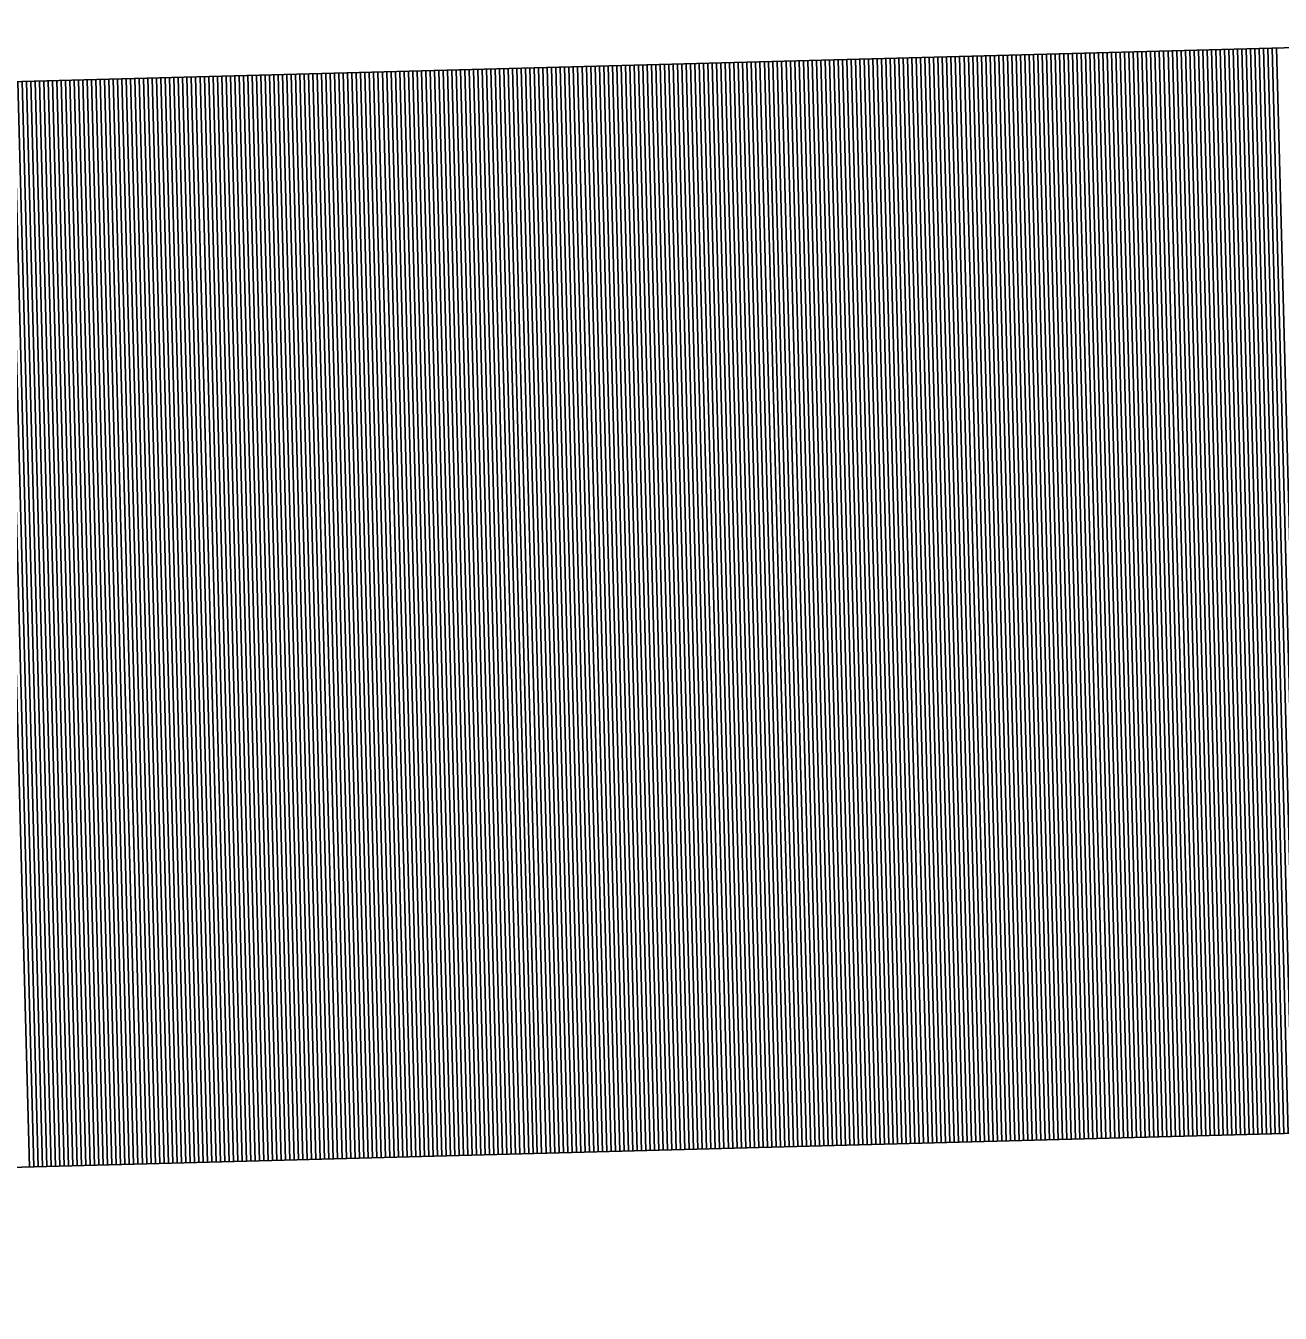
# Model space of a CAD drawing. Extents: x 1926836 to 1933254, y 596317 to 604524.
# Drawn here: x 1931338.473 to 1931341.362, y 596749.007 to 596751.972 of the extents above; entities that cross this region are included whole.
import ezdxf

# ---------------------------------------------------------------- set-up
doc = ezdxf.new("R2010")
doc.units = 0
doc.layers.add('Default', color=7, linetype='Continuous')

msp = doc.modelspace()

# ---------------------------------------------------------------- linework, layer by layer
at = {"layer": 'Default'}
for p, q in [((1931325.8745, 596751.5058), (1931343.2532, 596751.9723)), ((1931340.4838, 596751.898), (1931340.5509, 596749.3989)), ((1931340.4938, 596751.8982), (1931340.5609, 596749.3991)), ((1931340.5038, 596751.8985), (1931340.5709, 596749.3994)), ((1931340.5138, 596751.8988), (1931340.5809, 596749.3997)), ((1931340.5238, 596751.899), (1931340.5909, 596749.3999)), ((1931340.5338, 596751.8993), (1931340.6009, 596749.4002)), ((1931340.5438, 596751.8996), (1931340.6109, 596749.4005)), ((1931340.5538, 596751.8998), (1931340.6209, 596749.4007)), ((1931340.5638, 596751.9001), (1931340.6309, 596749.401)), ((1931340.5738, 596751.9004), (1931340.6409, 596749.4013)), ((1931340.5838, 596751.9006), (1931340.6509, 596749.4015)), ((1931340.5938, 596751.9009), (1931340.6609, 596749.4018)), ((1931340.6038, 596751.9012), (1931340.6709, 596749.4021)), ((1931340.6138, 596751.9014), (1931340.6809, 596749.4023)), ((1931340.6238, 596751.9017), (1931340.6909, 596749.4026)), ((1931340.6338, 596751.902), (1931340.7009, 596749.4029)), ((1931340.6438, 596751.9023), (1931340.7109, 596749.4032)), ((1931340.6538, 596751.9025), (1931340.7209, 596749.4034)), ((1931340.6638, 596751.9028), (1931340.7309, 596749.4037)), ((1931340.6738, 596751.9031), (1931340.7409, 596749.404)), ((1931340.6838, 596751.9033), (1931340.7509, 596749.4042)), ((1931340.6938, 596751.9036), (1931340.7608, 596749.4045)), ((1931340.7038, 596751.9039), (1931340.7708, 596749.4048)), ((1931340.7138, 596751.9041), (1931340.7808, 596749.405)), ((1931340.7238, 596751.9044), (1931340.7908, 596749.4053)), ((1931340.7337, 596751.9047), (1931340.8008, 596749.4056)), ((1931340.7437, 596751.9049), (1931340.8108, 596749.4058)), ((1931340.7537, 596751.9052), (1931340.8208, 596749.4061)), ((1931340.7637, 596751.9055), (1931340.8308, 596749.4064)), ((1931340.7737, 596751.9057), (1931340.8408, 596749.4066)), ((1931340.7837, 596751.906), (1931340.8508, 596749.4069)), ((1931340.7937, 596751.9063), (1931340.8608, 596749.4072)), ((1931340.8037, 596751.9065), (1931340.8708, 596749.4074)), ((1931340.8137, 596751.9068), (1931340.8808, 596749.4077)), ((1931340.8237, 596751.9071), (1931340.8908, 596749.408)), ((1931340.8337, 596751.9074), (1931340.9008, 596749.4083)), ((1931340.8437, 596751.9076), (1931340.9108, 596749.4085)), ((1931340.8537, 596751.9079), (1931340.9208, 596749.4088)), ((1931340.8637, 596751.9082), (1931340.9308, 596749.4091)), ((1931340.8737, 596751.9084), (1931340.9408, 596749.4093)), ((1931340.8837, 596751.9087), (1931340.9508, 596749.4096)), ((1931340.8937, 596751.909), (1931340.9608, 596749.4099)), ((1931340.9037, 596751.9092), (1931340.9708, 596749.4101)), ((1931340.9137, 596751.9095), (1931340.9808, 596749.4104)), ((1931340.9237, 596751.9098), (1931340.9908, 596749.4107)), ((1931340.9337, 596751.91), (1931341.0008, 596749.4109)), ((1931340.9437, 596751.9103), (1931341.0108, 596749.4112)), ((1931340.9537, 596751.9106), (1931341.0208, 596749.4115)), ((1931340.9637, 596751.9108), (1931341.0308, 596749.4117)), ((1931340.9737, 596751.9111), (1931341.0407, 596749.412)), ((1931340.9837, 596751.9114), (1931341.0507, 596749.4123)), ((1931340.9937, 596751.9116), (1931341.0607, 596749.4125)), ((1931341.0037, 596751.9119), (1931341.0707, 596749.4128)), ((1931341.0136, 596751.9122), (1931341.0807, 596749.4131)), ((1931341.0236, 596751.9125), (1931341.0907, 596749.4134)), ((1931341.0336, 596751.9127), (1931341.1007, 596749.4136)), ((1931341.0436, 596751.913), (1931341.1107, 596749.4139)), ((1931341.0536, 596751.9133), (1931341.1207, 596749.4142)), ((1931341.0636, 596751.9135), (1931341.1307, 596749.4144)), ((1931341.0736, 596751.9138), (1931341.1407, 596749.4147)), ((1931341.0836, 596751.9141), (1931341.1507, 596749.415)), ((1931341.0936, 596751.9143), (1931341.1607, 596749.4152)), ((1931341.1036, 596751.9146), (1931341.1707, 596749.4155)), ((1931341.1136, 596751.9149), (1931341.1807, 596749.4158)), ((1931341.1236, 596751.9151), (1931341.1907, 596749.416)), ((1931341.1336, 596751.9154), (1931341.2007, 596749.4163)), ((1931341.1436, 596751.9157), (1931341.2107, 596749.4166)), ((1931341.1536, 596751.9159), (1931341.2207, 596749.4168)), ((1931341.1636, 596751.9162), (1931341.2307, 596749.4171)), ((1931341.1736, 596751.9165), (1931341.2407, 596749.4174)), ((1931341.1836, 596751.9167), (1931341.2507, 596749.4176)), ((1931341.1936, 596751.917), (1931341.2607, 596749.4179)), ((1931341.2036, 596751.9173), (1931341.2707, 596749.4182)), ((1931341.2136, 596751.9175), (1931341.2807, 596749.4184)), ((1931341.2236, 596751.9178), (1931341.2907, 596749.4187)), ((1931341.2336, 596751.9181), (1931341.3007, 596749.419)), ((1931341.2436, 596751.9184), (1931341.3107, 596749.4193)), ((1931341.2536, 596751.9186), (1931341.3206, 596749.4195)), ((1931341.2636, 596751.9189), (1931341.3306, 596749.4198)), ((1931341.2736, 596751.9192), (1931341.3406, 596749.4201)), ((1931341.2836, 596751.9194), (1931341.3506, 596749.4203)), ((1931341.2935, 596751.9197), (1931341.3606, 596749.4206)), ((1931341.3035, 596751.92), (1931341.3706, 596749.4209)), ((1931341.3135, 596751.9202), (1931341.3806, 596749.4211)), ((1931341.3235, 596751.9205), (1931341.3906, 596749.4214)), ((1931341.3335, 596751.9208), (1931341.4006, 596749.4217)), ((1931341.3435, 596751.921), (1931341.4106, 596749.4219)), ((1931341.3535, 596751.9213), (1931341.4206, 596749.4222)), ((1931339.3742, 596751.8682), (1931339.4413, 596749.3691)), ((1931339.3842, 596751.8684), (1931339.4513, 596749.3693)), ((1931339.3942, 596751.8687), (1931339.4613, 596749.3696)), ((1931339.4042, 596751.869), (1931339.4713, 596749.3699)), ((1931339.4142, 596751.8692), (1931339.4813, 596749.3701)), ((1931339.4242, 596751.8695), (1931339.4913, 596749.3704)), ((1931339.4342, 596751.8698), (1931339.5013, 596749.3707)), ((1931339.4442, 596751.8701), (1931339.5113, 596749.371)), ((1931339.4542, 596751.8703), (1931339.5213, 596749.3712)), ((1931339.4642, 596751.8706), (1931339.5313, 596749.3715)), ((1931339.4742, 596751.8709), (1931339.5413, 596749.3718)), ((1931339.4842, 596751.8711), (1931339.5513, 596749.372)), ((1931339.4942, 596751.8714), (1931339.5613, 596749.3723)), ((1931339.5042, 596751.8717), (1931339.5713, 596749.3726)), ((1931339.5142, 596751.8719), (1931339.5813, 596749.3728)), ((1931339.5242, 596751.8722), (1931339.5913, 596749.3731)), ((1931339.5342, 596751.8725), (1931339.6013, 596749.3734)), ((1931339.5442, 596751.8727), (1931339.6113, 596749.3736)), ((1931339.5542, 596751.873), (1931339.6213, 596749.3739)), ((1931339.5642, 596751.8733), (1931339.6313, 596749.3742)), ((1931339.5742, 596751.8735), (1931339.6413, 596749.3744)), ((1931339.5842, 596751.8738), (1931339.6512, 596749.3747)), ((1931339.5942, 596751.8741), (1931339.6612, 596749.375)), ((1931339.6042, 596751.8743), (1931339.6712, 596749.3752)), ((1931339.6142, 596751.8746), (1931339.6812, 596749.3755)), ((1931339.6241, 596751.8749), (1931339.6912, 596749.3758)), ((1931339.6341, 596751.8752), (1931339.7012, 596749.3761)), ((1931339.6441, 596751.8754), (1931339.7112, 596749.3763)), ((1931339.6541, 596751.8757), (1931339.7212, 596749.3766)), ((1931339.6641, 596751.876), (1931339.7312, 596749.3769)), ((1931339.6741, 596751.8762), (1931339.7412, 596749.3771)), ((1931339.6841, 596751.8765), (1931339.7512, 596749.3774)), ((1931339.6941, 596751.8768), (1931339.7612, 596749.3777)), ((1931339.7041, 596751.877), (1931339.7712, 596749.3779)), ((1931339.7141, 596751.8773), (1931339.7812, 596749.3782)), ((1931339.7241, 596751.8776), (1931339.7912, 596749.3785)), ((1931339.7341, 596751.8778), (1931339.8012, 596749.3787)), ((1931339.7441, 596751.8781), (1931339.8112, 596749.379)), ((1931339.7541, 596751.8784), (1931339.8212, 596749.3793)), ((1931339.7641, 596751.8786), (1931339.8312, 596749.3795)), ((1931339.7741, 596751.8789), (1931339.8412, 596749.3798)), ((1931339.7841, 596751.8792), (1931339.8512, 596749.3801)), ((1931339.7941, 596751.8794), (1931339.8612, 596749.3803)), ((1931339.8041, 596751.8797), (1931339.8712, 596749.3806)), ((1931339.8141, 596751.88), (1931339.8812, 596749.3809)), ((1931339.8241, 596751.8802), (1931339.8912, 596749.3811)), ((1931339.8341, 596751.8805), (1931339.9012, 596749.3814)), ((1931339.8441, 596751.8808), (1931339.9112, 596749.3817)), ((1931339.8541, 596751.8811), (1931339.9212, 596749.382)), ((1931339.8641, 596751.8813), (1931339.9311, 596749.3822)), ((1931339.8741, 596751.8816), (1931339.9411, 596749.3825)), ((1931339.8841, 596751.8819), (1931339.9511, 596749.3828)), ((1931339.8941, 596751.8821), (1931339.9611, 596749.383)), ((1931339.904, 596751.8824), (1931339.9711, 596749.3833)), ((1931339.914, 596751.8827), (1931339.9811, 596749.3836)), ((1931339.924, 596751.8829), (1931339.9911, 596749.3838)), ((1931339.934, 596751.8832), (1931340.0011, 596749.3841)), ((1931339.944, 596751.8835), (1931340.0111, 596749.3844)), ((1931339.954, 596751.8837), (1931340.0211, 596749.3846)), ((1931339.964, 596751.884), (1931340.0311, 596749.3849)), ((1931339.974, 596751.8843), (1931340.0411, 596749.3852)), ((1931339.984, 596751.8845), (1931340.0511, 596749.3854)), ((1931339.994, 596751.8848), (1931340.0611, 596749.3857)), ((1931340.004, 596751.8851), (1931340.0711, 596749.386)), ((1931340.014, 596751.8853), (1931340.0811, 596749.3862)), ((1931340.024, 596751.8856), (1931340.0911, 596749.3865)), ((1931340.034, 596751.8859), (1931340.1011, 596749.3868)), ((1931340.044, 596751.8862), (1931340.1111, 596749.3871)), ((1931340.054, 596751.8864), (1931340.1211, 596749.3873)), ((1931340.064, 596751.8867), (1931340.1311, 596749.3876)), ((1931340.074, 596751.887), (1931340.1411, 596749.3879)), ((1931340.084, 596751.8872), (1931340.1511, 596749.3881)), ((1931340.094, 596751.8875), (1931340.1611, 596749.3884)), ((1931340.104, 596751.8878), (1931340.1711, 596749.3887)), ((1931340.114, 596751.888), (1931340.1811, 596749.3889)), ((1931340.124, 596751.8883), (1931340.1911, 596749.3892)), ((1931340.134, 596751.8886), (1931340.2011, 596749.3895)), ((1931340.144, 596751.8888), (1931340.211, 596749.3897)), ((1931340.154, 596751.8891), (1931340.221, 596749.39)), ((1931340.164, 596751.8894), (1931340.231, 596749.3903)), ((1931340.174, 596751.8896), (1931340.241, 596749.3905)), ((1931340.1839, 596751.8899), (1931340.251, 596749.3908)), ((1931340.1939, 596751.8902), (1931340.261, 596749.3911)), ((1931340.2039, 596751.8904), (1931340.271, 596749.3913)), ((1931340.2139, 596751.8907), (1931340.281, 596749.3916)), ((1931340.2239, 596751.891), (1931340.291, 596749.3919)), ((1931340.2339, 596751.8913), (1931340.301, 596749.3922)), ((1931340.2439, 596751.8915), (1931340.311, 596749.3924)), ((1931340.2539, 596751.8918), (1931340.321, 596749.3927)), ((1931340.2639, 596751.8921), (1931340.331, 596749.393)), ((1931340.2739, 596751.8923), (1931340.341, 596749.3932)), ((1931340.2839, 596751.8926), (1931340.351, 596749.3935)), ((1931340.2939, 596751.8929), (1931340.361, 596749.3938)), ((1931340.3039, 596751.8931), (1931340.371, 596749.394)), ((1931340.3139, 596751.8934), (1931340.381, 596749.3943)), ((1931340.3239, 596751.8937), (1931340.391, 596749.3946)), ((1931340.3339, 596751.8939), (1931340.401, 596749.3948)), ((1931340.3439, 596751.8942), (1931340.411, 596749.3951)), ((1931340.3539, 596751.8945), (1931340.421, 596749.3954)), ((1931340.3639, 596751.8947), (1931340.431, 596749.3956)), ((1931340.3739, 596751.895), (1931340.441, 596749.3959)), ((1931340.3839, 596751.8953), (1931340.451, 596749.3962)), ((1931340.3939, 596751.8955), (1931340.461, 596749.3964)), ((1931340.4039, 596751.8958), (1931340.471, 596749.3967)), ((1931340.4139, 596751.8961), (1931340.481, 596749.397)), ((1931340.4239, 596751.8963), (1931340.4909, 596749.3972)), ((1931340.4339, 596751.8966), (1931340.5009, 596749.3975)), ((1931340.4439, 596751.8969), (1931340.5109, 596749.3978)), ((1931340.4538, 596751.8972), (1931340.5209, 596749.3981)), ((1931340.4638, 596751.8974), (1931340.5309, 596749.3983)), ((1931340.4738, 596751.8977), (1931340.5409, 596749.3986)), ((1931338.4146, 596751.8424), (1931338.4817, 596749.3433)), ((1931338.4246, 596751.8427), (1931338.4917, 596749.3436)), ((1931338.4346, 596751.8429), (1931338.5017, 596749.3438)), ((1931338.4446, 596751.8432), (1931338.5117, 596749.3441)), ((1931338.4546, 596751.8435), (1931338.5217, 596749.3444)), ((1931338.4646, 596751.8438), (1931338.5317, 596749.3447)), ((1931338.4746, 596751.844), (1931338.5416, 596749.3449)), ((1931338.4846, 596751.8443), (1931338.5516, 596749.3452)), ((1931338.4946, 596751.8446), (1931338.5616, 596749.3455)), ((1931338.5046, 596751.8448), (1931338.5716, 596749.3457)), ((1931338.5145, 596751.8451), (1931338.5816, 596749.346)), ((1931338.5245, 596751.8454), (1931338.5916, 596749.3463)), ((1931338.5345, 596751.8456), (1931338.6016, 596749.3465)), ((1931338.5445, 596751.8459), (1931338.6116, 596749.3468)), ((1931338.5545, 596751.8462), (1931338.6216, 596749.3471)), ((1931338.5645, 596751.8464), (1931338.6316, 596749.3473)), ((1931338.5745, 596751.8467), (1931338.6416, 596749.3476)), ((1931338.5845, 596751.847), (1931338.6516, 596749.3479)), ((1931338.5945, 596751.8472), (1931338.6616, 596749.3481)), ((1931338.6045, 596751.8475), (1931338.6716, 596749.3484)), ((1931338.6145, 596751.8478), (1931338.6816, 596749.3487)), ((1931338.6245, 596751.848), (1931338.6916, 596749.3489)), ((1931338.6345, 596751.8483), (1931338.7016, 596749.3492)), ((1931338.6445, 596751.8486), (1931338.7116, 596749.3495)), ((1931338.6545, 596751.8489), (1931338.7216, 596749.3498)), ((1931338.6645, 596751.8491), (1931338.7316, 596749.35)), ((1931338.6745, 596751.8494), (1931338.7416, 596749.3503)), ((1931338.6845, 596751.8497), (1931338.7516, 596749.3506)), ((1931338.6945, 596751.8499), (1931338.7616, 596749.3508)), ((1931338.7045, 596751.8502), (1931338.7716, 596749.3511)), ((1931338.7145, 596751.8505), (1931338.7816, 596749.3514)), ((1931338.7245, 596751.8507), (1931338.7916, 596749.3516)), ((1931338.7345, 596751.851), (1931338.8016, 596749.3519)), ((1931338.7445, 596751.8513), (1931338.8116, 596749.3522)), ((1931338.7545, 596751.8515), (1931338.8215, 596749.3524)), ((1931338.7645, 596751.8518), (1931338.8315, 596749.3527)), ((1931338.7745, 596751.8521), (1931338.8415, 596749.353)), ((1931338.7845, 596751.8523), (1931338.8515, 596749.3532)), ((1931338.7944, 596751.8526), (1931338.8615, 596749.3535)), ((1931338.8044, 596751.8529), (1931338.8715, 596749.3538)), ((1931338.8144, 596751.8531), (1931338.8815, 596749.354)), ((1931338.8244, 596751.8534), (1931338.8915, 596749.3543)), ((1931338.8344, 596751.8537), (1931338.9015, 596749.3546)), ((1931338.8444, 596751.854), (1931338.9115, 596749.3549)), ((1931338.8544, 596751.8542), (1931338.9215, 596749.3551)), ((1931338.8644, 596751.8545), (1931338.9315, 596749.3554)), ((1931338.8744, 596751.8548), (1931338.9415, 596749.3557)), ((1931338.8844, 596751.855), (1931338.9515, 596749.3559)), ((1931338.8944, 596751.8553), (1931338.9615, 596749.3562)), ((1931338.9044, 596751.8556), (1931338.9715, 596749.3565)), ((1931338.9144, 596751.8558), (1931338.9815, 596749.3567)), ((1931338.9244, 596751.8561), (1931338.9915, 596749.357)), ((1931338.9344, 596751.8564), (1931339.0015, 596749.3573)), ((1931338.9444, 596751.8566), (1931339.0115, 596749.3575)), ((1931338.9544, 596751.8569), (1931339.0215, 596749.3578)), ((1931338.9644, 596751.8572), (1931339.0315, 596749.3581)), ((1931338.9744, 596751.8574), (1931339.0415, 596749.3583)), ((1931338.9844, 596751.8577), (1931339.0515, 596749.3586)), ((1931338.9944, 596751.858), (1931339.0615, 596749.3589)), ((1931339.0044, 596751.8582), (1931339.0715, 596749.3591)), ((1931339.0144, 596751.8585), (1931339.0815, 596749.3594)), ((1931339.0244, 596751.8588), (1931339.0915, 596749.3597)), ((1931339.0344, 596751.859), (1931339.1014, 596749.3599)), ((1931339.0444, 596751.8593), (1931339.1114, 596749.3602)), ((1931339.0544, 596751.8596), (1931339.1214, 596749.3605)), ((1931339.0644, 596751.8599), (1931339.1314, 596749.3608)), ((1931339.0743, 596751.8601), (1931339.1414, 596749.361)), ((1931339.0843, 596751.8604), (1931339.1514, 596749.3613)), ((1931339.0943, 596751.8607), (1931339.1614, 596749.3616)), ((1931339.1043, 596751.8609), (1931339.1714, 596749.3618)), ((1931339.1143, 596751.8612), (1931339.1814, 596749.3621)), ((1931339.1243, 596751.8615), (1931339.1914, 596749.3624)), ((1931339.1343, 596751.8617), (1931339.2014, 596749.3626)), ((1931339.1443, 596751.862), (1931339.2114, 596749.3629)), ((1931339.1543, 596751.8623), (1931339.2214, 596749.3632)), ((1931339.1643, 596751.8625), (1931339.2314, 596749.3634)), ((1931339.1743, 596751.8628), (1931339.2414, 596749.3637)), ((1931339.1843, 596751.8631), (1931339.2514, 596749.364)), ((1931339.1943, 596751.8633), (1931339.2614, 596749.3642)), ((1931339.2043, 596751.8636), (1931339.2714, 596749.3645)), ((1931339.2143, 596751.8639), (1931339.2814, 596749.3648)), ((1931339.2243, 596751.8641), (1931339.2914, 596749.365)), ((1931339.2343, 596751.8644), (1931339.3014, 596749.3653)), ((1931339.2443, 596751.8647), (1931339.3114, 596749.3656)), ((1931339.2543, 596751.865), (1931339.3214, 596749.3659)), ((1931339.2643, 596751.8652), (1931339.3314, 596749.3661)), ((1931339.2743, 596751.8655), (1931339.3414, 596749.3664)), ((1931339.2843, 596751.8658), (1931339.3514, 596749.3667)), ((1931339.2943, 596751.866), (1931339.3614, 596749.3669)), ((1931339.3043, 596751.8663), (1931339.3713, 596749.3672)), ((1931339.3143, 596751.8666), (1931339.3813, 596749.3675)), ((1931339.3243, 596751.8668), (1931339.3913, 596749.3677)), ((1931339.3343, 596751.8671), (1931339.4013, 596749.368)), ((1931339.3442, 596751.8674), (1931339.4113, 596749.3683)), ((1931339.3542, 596751.8676), (1931339.4213, 596749.3685)), ((1931339.3642, 596751.8679), (1931339.4313, 596749.3688)), ((1931325.9416, 596749.0067), (1931343.3203, 596749.4732))]:
    msp.add_line(p, q, dxfattribs=at)

doc.saveas('drawing.dxf')
